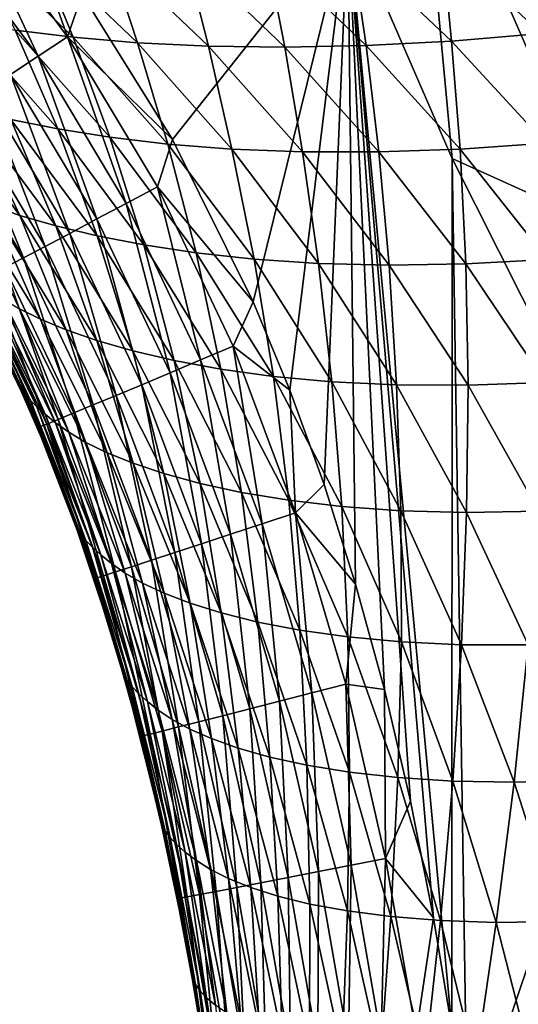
# Model space of a CAD drawing. Header units: metres. Extents: x -104 to 104, y -68 to 90.
# Tile 458 of 656: x -24.94 to -22.93, y 30.31 to 34.27. Entities that reach past the tile are written whole.
import ezdxf

# ---------------------------------------------------------------- set-up
doc = ezdxf.new("R2010")
doc.units = ezdxf.units.M
doc.layers.add('solid_FIT-BATH-153_SW0002', color=7, linetype='CONTINUOUS')

msp = doc.modelspace()

# ---------------------------------------------------------------- linework, layer by layer
at = {"layer": 'solid_FIT-BATH-153_SW0002'}
for points in [[(-23.33544, 35.154068, 16.198595), (-22.583254, 33.434746, 16.191004), (-22.917639, 35.315056, 16.275127)], [(-23.33544, 35.154068, 16.198595), (-23.620911, 34.681229, 16.172358), (-23.201376, 33.714073, 16.168056)], [(-23.33544, 35.154068, 16.198595), (-23.201376, 33.714073, 16.168056), (-22.583254, 33.434746, 16.191004)], [(-25.276707, 34.675076, 16.132423), (-24.867828, 34.125401, 16.129766), (-25.167597, 34.765762, 16.163937)], [(-25.167597, 34.765762, 16.163937), (-24.749781, 34.204063, 16.161264), (-24.923672, 34.693283, 16.173775)], [(-24.867828, 34.125401, 16.129766), (-24.749781, 34.204063, 16.161264), (-25.167597, 34.765762, 16.163937)], [(-24.978951, 34.051453, 16.078934), (-24.867828, 34.125401, 16.129766), (-25.276707, 34.675076, 16.132423)], [(-24.749781, 34.204063, 16.161264), (-24.691088, 34.375561, 16.172279), (-24.923672, 34.693283, 16.173775)], [(-24.691088, 34.375561, 16.172279), (-24.327225, 33.789734, 16.169527), (-23.620911, 34.681229, 16.172358)], [(-24.327225, 33.789734, 16.169527), (-24.002201, 33.136173, 16.16643), (-23.620911, 34.681229, 16.172358)], [(-24.002201, 33.136173, 16.16643), (-23.855017, 32.780628, 16.164724), (-23.620911, 34.681229, 16.172358)], [(-23.855017, 32.780628, 16.164724), (-23.716827, 32.400291, 16.162878), (-23.620911, 34.681229, 16.172358)], [(-23.716827, 32.400291, 16.162878), (-23.589706, 31.998703, 16.160904), (-23.620911, 34.681229, 16.172358)], [(-23.276211, 30.6551, 16.15406), (-23.202858, 30.210238, 16.151699), (-23.620911, 34.681229, 16.172358)], [(-23.201376, 33.714073, 16.168056), (-23.620911, 34.681229, 16.172358), (-23.202858, 30.210238, 16.151699)], [(-23.368729, 31.12496, 16.1565), (-23.276211, 30.6551, 16.15406), (-23.620911, 34.681229, 16.172358)], [(-23.473629, 31.574137, 16.158783), (-23.368729, 31.12496, 16.1565), (-23.620911, 34.681229, 16.172358)], [(-23.589706, 31.998703, 16.160904), (-23.473629, 31.574137, 16.158783), (-23.620911, 34.681229, 16.172358)], [(-22.843107, 34.216328, -11.55469), (-23.243288, 34.591339, -11.714202), (-22.856848, 34.630234, -12.44274)], [(-24.726868, 34.20179, -6.051721), (-25.139776, 34.595463, -6.227376), (-24.878496, 34.572517, -7.267814)], [(-24.726868, 34.20179, -6.051721), (-24.960911, 34.230843, -4.964653), (-25.139776, 34.595463, -6.227376)], [(-23.203987, 34.18597, -10.77484), (-23.605982, 34.566753, -10.939292), (-23.243288, 34.591339, -11.714202)], [(-22.843107, 34.216328, -11.55469), (-23.203987, 34.18597, -10.77484), (-23.243288, 34.591339, -11.714202)], [(-24.467846, 34.179729, -7.092953), (-24.878496, 34.572517, -7.267814), (-24.591179, 34.557316, -8.264251)], [(-24.467846, 34.179729, -7.092953), (-24.726868, 34.20179, -6.051721), (-24.878496, 34.572517, -7.267814)], [(-24.182846, 34.166138, -8.090749), (-24.591179, 34.557316, -8.264251), (-24.280754, 34.550804, -9.212601)], [(-24.182846, 34.166138, -8.090749), (-24.467846, 34.179729, -7.092953), (-24.591179, 34.557316, -8.264251)], [(-23.874716, 34.162075, -9.041143), (-24.280754, 34.550804, -9.212601), (-23.951216, 34.553741, -10.1064)], [(-23.874716, 34.162075, -9.041143), (-24.182846, 34.166138, -8.090749), (-24.280754, 34.550804, -9.212601)], [(-23.547321, 34.168438, -9.937919), (-23.951216, 34.553741, -10.1064), (-23.605982, 34.566753, -10.939292)], [(-23.547321, 34.168438, -9.937919), (-23.874716, 34.162075, -9.041143), (-23.951216, 34.553741, -10.1064)], [(-23.203987, 34.18597, -10.77484), (-23.547321, 34.168438, -9.937919), (-23.605982, 34.566753, -10.939292)], [(-24.749781, 34.204063, 16.161264), (-24.327225, 33.789734, 16.169527), (-24.691088, 34.375561, 16.172279)], [(-24.789194, 33.832958, -3.658888), (-25.1719, 34.265278, -3.828165), (-24.960911, 34.230843, -4.964653)], [(-24.789194, 33.832958, -3.658888), (-24.977497, 33.870899, -2.473051), (-25.1719, 34.265278, -3.828165)], [(-24.579332, 33.799206, -4.794281), (-24.960911, 34.230843, -4.964653), (-24.726868, 34.20179, -6.051721)], [(-24.579332, 33.799206, -4.794281), (-24.789194, 33.832958, -3.658888), (-24.960911, 34.230843, -4.964653)], [(-24.867828, 34.125401, 16.129766), (-24.513399, 33.532364, 16.126915), (-24.749781, 34.204063, 16.161264)], [(-24.749781, 34.204063, 16.161264), (-24.388031, 33.598946, 16.158394), (-24.327225, 33.789734, 16.169527)], [(-24.513399, 33.532364, 16.126915), (-24.388031, 33.598946, 16.158394), (-24.749781, 34.204063, 16.161264)], [(-24.346186, 33.771465, -5.88176), (-24.726868, 34.20179, -6.051721), (-24.467846, 34.179729, -7.092953)], [(-24.346186, 33.771465, -5.88176), (-24.579332, 33.799206, -4.794281), (-24.726868, 34.20179, -6.051721)], [(-22.825525, 33.775158, -10.618992), (-23.203987, 34.18597, -10.77484), (-22.843107, 34.216328, -11.55469)], [(-24.087931, 33.751434, -6.924378), (-24.467846, 34.179729, -7.092953), (-24.182846, 34.166138, -8.090749)], [(-24.087931, 33.751434, -6.924378), (-24.346186, 33.771465, -5.88176), (-24.467846, 34.179729, -7.092953)], [(-23.803631, 33.740681, -7.924129), (-24.182846, 34.166138, -8.090749), (-23.874716, 34.162075, -9.041143)], [(-23.803631, 33.740681, -7.924129), (-24.087931, 33.751434, -6.924378), (-24.182846, 34.166138, -8.090749)], [(-23.496059, 33.740391, -8.877158), (-23.874716, 34.162075, -9.041143), (-23.547321, 34.168438, -9.937919)], [(-23.496059, 33.740391, -8.877158), (-23.803631, 33.740681, -7.924129), (-23.874716, 34.162075, -9.041143)], [(-23.168945, 33.751598, -9.777484), (-23.547321, 34.168438, -9.937919), (-23.203987, 34.18597, -10.77484)], [(-23.168945, 33.751598, -9.777484), (-23.496059, 33.740391, -8.877158), (-23.547321, 34.168438, -9.937919)], [(-22.825525, 33.775158, -10.618992), (-23.168945, 33.751598, -9.777484), (-23.203987, 34.18597, -10.77484)], [(-24.978951, 34.051453, 16.078934), (-24.631407, 33.469788, 16.076086), (-24.867828, 34.125401, 16.129766)], [(-24.631407, 33.469788, 16.076086), (-24.513399, 33.532364, 16.126915), (-24.867828, 34.125401, 16.129766)], [(-25.081841, 33.983086, 16.010342), (-24.740665, 33.411957, 16.007484), (-24.978951, 34.051453, 16.078934)], [(-24.740665, 33.411957, 16.007484), (-24.631407, 33.469788, 16.076086), (-24.978951, 34.051453, 16.078934)], [(-24.941462, 33.484318, 0.197851), (-25.290075, 33.953991, 0.048357), (-25.144506, 33.911602, -1.23681)], [(-24.941462, 33.484318, 0.197851), (-25.064907, 33.527657, 1.52093), (-25.290075, 33.953991, 0.048357)], [(-25.175192, 33.921162, 15.925568), (-24.839785, 33.359596, 15.922691), (-25.081841, 33.983086, 16.010342)], [(-24.839785, 33.359596, 15.922691), (-24.740665, 33.411957, 16.007484), (-25.081841, 33.983086, 16.010342)], [(-25.257696, 33.86655, 15.826189), (-24.927376, 33.313442, 15.823283), (-25.175192, 33.921162, 15.925568)], [(-24.927376, 33.313442, 15.823283), (-24.839785, 33.359596, 15.922691), (-25.175192, 33.921162, 15.925568)], [(-24.796642, 33.442032, -1.080324), (-25.144506, 33.911602, -1.23681), (-24.977497, 33.870899, -2.473051)], [(-24.796642, 33.442032, -1.080324), (-24.941462, 33.484318, 0.197851), (-25.144506, 33.911602, -1.23681)], [(-24.630301, 33.401905, -2.311799), (-24.977497, 33.870899, -2.473051), (-24.789194, 33.832958, -3.658888)], [(-24.630301, 33.401905, -2.311799), (-24.796642, 33.442032, -1.080324), (-24.977497, 33.870899, -2.473051)], [(-25.002048, 33.274227, 15.71084), (-24.927376, 33.313442, 15.823283), (-25.257696, 33.86655, 15.826189)], [(-24.442358, 33.365059, -3.495086), (-24.789194, 33.832958, -3.658888), (-24.579332, 33.799206, -4.794281)], [(-24.442358, 33.365059, -3.495086), (-24.630301, 33.401905, -2.311799), (-24.789194, 33.832958, -3.658888)], [(-24.23243, 33.333015, -4.629961), (-24.579332, 33.799206, -4.794281), (-24.346186, 33.771465, -5.88176)], [(-24.23243, 33.333015, -4.629961), (-24.442358, 33.365059, -3.495086), (-24.579332, 33.799206, -4.794281)], [(-24.388031, 33.598946, 16.158394), (-24.002201, 33.136173, 16.16643), (-24.327225, 33.789734, 16.169527)], [(-23.998867, 33.30769, -5.71844), (-24.346186, 33.771465, -5.88176), (-24.087931, 33.751434, -6.924378)], [(-23.998867, 33.30769, -5.71844), (-24.23243, 33.333015, -4.629961), (-24.346186, 33.771465, -5.88176)], [(-23.739944, 33.290867, -6.763041), (-24.087931, 33.751434, -6.924378), (-23.803631, 33.740681, -7.924129)], [(-23.739944, 33.290867, -6.763041), (-23.998867, 33.30769, -5.71844), (-24.087931, 33.751434, -6.924378)], [(-23.146088, 33.289028, -8.721594), (-23.496059, 33.740391, -8.877158), (-23.168945, 33.751598, -9.777484)], [(-22.817446, 33.306492, -9.626032), (-23.168945, 33.751598, -9.777484), (-22.825525, 33.775158, -10.618992)], [(-22.817446, 33.306492, -9.626032), (-23.146088, 33.289028, -8.721594), (-23.168945, 33.751598, -9.777484)], [(-23.454788, 33.284206, -7.765344), (-23.803631, 33.740681, -7.924129), (-23.496059, 33.740391, -8.877158)], [(-23.454788, 33.284206, -7.765344), (-23.739944, 33.290867, -6.763041), (-23.803631, 33.740681, -7.924129)], [(-23.146088, 33.289028, -8.721594), (-23.454788, 33.284206, -7.765344), (-23.496059, 33.740391, -8.877158)], [(-23.201376, 33.714073, 16.168056), (-23.202858, 30.210238, 16.151699), (-23.139238, 29.745956, 16.149181)], [(-22.359919, 32.041527, 16.159895), (-23.201376, 33.714073, 16.168056), (-23.139238, 29.745956, 16.149181)], [(-22.583254, 33.434746, 16.191004), (-23.201376, 33.714073, 16.168056), (-22.359919, 32.041527, 16.159895)], [(-24.513399, 33.532364, 16.126915), (-24.213758, 32.902046, 16.123865), (-24.388031, 33.598946, 16.158394)], [(-24.388031, 33.598946, 16.158394), (-24.082802, 32.957184, 16.155323), (-24.002201, 33.136173, 16.16643)], [(-24.213758, 32.902046, 16.123865), (-24.082802, 32.957184, 16.155323), (-24.388031, 33.598946, 16.158394)], [(-24.858732, 33.065964, 3.009688), (-25.167944, 33.570839, 2.883854), (-25.064907, 33.527657, 1.52093)], [(-24.858732, 33.065964, 3.009688), (-24.943331, 33.108246, 4.395837), (-25.167944, 33.570839, 2.883854)], [(-24.755484, 33.022804, 1.657186), (-25.064907, 33.527657, 1.52093), (-24.941462, 33.484318, 0.197851)], [(-24.755484, 33.022804, 1.657186), (-24.858732, 33.065964, 3.009688), (-25.064907, 33.527657, 1.52093)], [(-24.631407, 33.469788, 16.076086), (-24.337021, 32.850254, 16.073044), (-24.513399, 33.532364, 16.126915)], [(-24.337021, 32.850254, 16.073044), (-24.213758, 32.902046, 16.123865), (-24.513399, 33.532364, 16.126915)], [(-24.631983, 32.979935, 0.342715), (-24.941462, 33.484318, 0.197851), (-24.796642, 33.442032, -1.080324)], [(-24.631983, 32.979935, 0.342715), (-24.755484, 33.022804, 1.657186), (-24.941462, 33.484318, 0.197851)], [(-24.487129, 32.93861, -0.929057), (-24.796642, 33.442032, -1.080324), (-24.630301, 33.401905, -2.311799)], [(-24.487129, 32.93861, -0.929057), (-24.631983, 32.979935, 0.342715), (-24.796642, 33.442032, -1.080324)], [(-24.740665, 33.411957, 16.007484), (-24.451136, 32.802406, 16.00444), (-24.631407, 33.469788, 16.076086)], [(-24.451136, 32.802406, 16.00444), (-24.337021, 32.850254, 16.073044), (-24.631407, 33.469788, 16.076086)], [(-24.839785, 33.359596, 15.922691), (-24.554653, 32.759109, 15.919635), (-24.740665, 33.411957, 16.007484)], [(-24.554653, 32.759109, 15.919635), (-24.451136, 32.802406, 16.00444), (-24.740665, 33.411957, 16.007484)], [(-24.320553, 32.899982, -2.156358), (-24.630301, 33.401905, -2.311799), (-24.442358, 33.365059, -3.495086)], [(-24.320553, 32.899982, -2.156358), (-24.487129, 32.93861, -0.929057), (-24.630301, 33.401905, -2.311799)], [(-24.927376, 33.313442, 15.823283), (-24.646122, 32.72097, 15.820206), (-24.839785, 33.359596, 15.922691)], [(-24.646122, 32.72097, 15.820206), (-24.554653, 32.759109, 15.919635), (-24.839785, 33.359596, 15.922691)], [(-24.131958, 32.865231, -3.337692), (-24.442358, 33.365059, -3.495086), (-24.23243, 33.333015, -4.629961)], [(-24.131958, 32.865231, -3.337692), (-24.320553, 32.899982, -2.156358), (-24.442358, 33.365059, -3.495086)], [(-23.920841, 32.835964, -4.472644), (-24.23243, 33.333015, -4.629961), (-23.998867, 33.30769, -5.71844)], [(-23.920841, 32.835964, -4.472644), (-24.131958, 32.865231, -3.337692), (-24.23243, 33.333015, -4.629961)], [(-25.183603, 33.289837, 13.517454), (-24.935926, 32.776203, 15.162377), (-24.997208, 32.909512, 15.163136)], [(-24.920027, 32.759754, 13.538195), (-24.935926, 32.776203, 15.162377), (-25.183603, 33.289837, 13.517454)], [(-24.920027, 32.759754, 13.538195), (-25.183603, 33.289837, 13.517454), (-25.16349, 33.271763, 11.894593)], [(-25.002048, 33.274227, 15.71084), (-24.724089, 32.688595, 15.707733), (-24.927376, 33.313442, 15.823283)], [(-24.724089, 32.688595, 15.707733), (-24.646122, 32.72097, 15.820206), (-24.927376, 33.313442, 15.823283)], [(-23.685625, 32.814186, -5.562719), (-23.998867, 33.30769, -5.71844), (-23.739944, 33.290867, -6.763041)], [(-23.685625, 32.814186, -5.562719), (-23.920841, 32.835964, -4.472644), (-23.998867, 33.30769, -5.71844)], [(-23.424675, 32.801769, -6.609904), (-23.739944, 33.290867, -6.763041), (-23.454788, 33.284206, -7.765344)], [(-23.424675, 32.801769, -6.609904), (-23.685625, 32.814186, -5.562719), (-23.739944, 33.290867, -6.763041)], [(-23.137173, 32.800465, -7.615361), (-23.454788, 33.284206, -7.765344), (-23.146088, 33.289028, -8.721594)], [(-23.137173, 32.800465, -7.615361), (-23.424675, 32.801769, -6.609904), (-23.454788, 33.284206, -7.765344)], [(-22.825724, 32.811722, -8.575414), (-23.146088, 33.289028, -8.721594), (-22.817446, 33.306492, -9.626032)], [(-22.825724, 32.811722, -8.575414), (-23.137173, 32.800465, -7.615361), (-23.146088, 33.289028, -8.721594)], [(-24.89962, 32.739155, 11.936065), (-25.16349, 33.271763, 11.894593), (-25.137625, 33.248241, 10.306612)], [(-24.89962, 32.739155, 11.936065), (-24.920027, 32.759754, 13.538195), (-25.16349, 33.271763, 11.894593)], [(-24.873323, 32.713608, 10.365889), (-25.137625, 33.248241, 10.306612), (-25.105095, 33.219547, 8.762674)], [(-24.873323, 32.713608, 10.365889), (-24.89962, 32.739155, 11.936065), (-25.137625, 33.248241, 10.306612)], [(-25.10709, 33.219532, 15.453161), (-24.833715, 32.643547, 15.44998), (-25.062416, 33.24268, 15.58694)], [(-25.062416, 33.24268, 15.58694), (-24.787104, 32.662586, 15.583798), (-25.002048, 33.274227, 15.71084)], [(-24.833715, 32.643547, 15.44998), (-24.787104, 32.662586, 15.583798), (-25.062416, 33.24268, 15.58694)], [(-24.787104, 32.662586, 15.583798), (-24.724089, 32.688595, 15.707733), (-25.002048, 33.274227, 15.71084)], [(-25.134678, 33.205521, 15.311083), (-24.862473, 32.632088, 15.307858), (-25.10709, 33.219532, 15.453161)], [(-24.935926, 32.776203, 15.162377), (-24.862473, 32.632088, 15.307858), (-25.134678, 33.205521, 15.311083)], [(-24.997208, 32.909512, 15.163136), (-24.935926, 32.776203, 15.162377), (-25.134678, 33.205521, 15.311083)], [(-24.862473, 32.632088, 15.307858), (-24.833715, 32.643547, 15.44998), (-25.10709, 33.219532, 15.453161)], [(-24.840101, 32.683365, 8.83702), (-25.105095, 33.219547, 8.762674), (-25.063831, 33.186073, 7.266602)], [(-24.840101, 32.683365, 8.83702), (-24.873323, 32.713608, 10.365889), (-25.105095, 33.219547, 8.762674)], [(-24.797926, 32.648808, 7.354016), (-25.063831, 33.186073, 7.266602), (-25.010933, 33.148624, 5.813821)], [(-24.797926, 32.648808, 7.354016), (-24.840101, 32.683365, 8.83702), (-25.063831, 33.186073, 7.266602)], [(-24.744036, 32.610725, 5.913148), (-25.010933, 33.148624, 5.813821), (-24.943331, 33.108246, 4.395837)], [(-24.744036, 32.610725, 5.913148), (-24.797926, 32.648808, 7.354016), (-25.010933, 33.148624, 5.813821)], [(-24.082802, 32.957184, 16.155323), (-23.855017, 32.780628, 16.164724), (-24.002201, 33.136173, 16.16643)], [(-24.675514, 32.570179, 4.506614), (-24.943331, 33.108246, 4.395837), (-24.858732, 33.065964, 3.009688)], [(-24.675514, 32.570179, 4.506614), (-24.744036, 32.610725, 5.913148), (-24.943331, 33.108246, 4.395837)], [(-24.590115, 32.528217, 3.131404), (-24.858732, 33.065964, 3.009688), (-24.755484, 33.022804, 1.657186)], [(-24.590115, 32.528217, 3.131404), (-24.675514, 32.570179, 4.506614), (-24.858732, 33.065964, 3.009688)], [(-24.486164, 32.48587, 1.788672), (-24.755484, 33.022804, 1.657186), (-24.631983, 32.979935, 0.342715)], [(-24.486164, 32.48587, 1.788672), (-24.590115, 32.528217, 3.131404), (-24.755484, 33.022804, 1.657186)], [(-24.361998, 32.444336, 0.482154), (-24.631983, 32.979935, 0.342715), (-24.487129, 32.93861, -0.929057)], [(-24.361998, 32.444336, 0.482154), (-24.486164, 32.48587, 1.788672), (-24.631983, 32.979935, 0.342715)], [(-24.216385, 32.4049, -0.783862), (-24.487129, 32.93861, -0.929057), (-24.320553, 32.899982, -2.156358)], [(-24.216385, 32.4049, -0.783862), (-24.361998, 32.444336, 0.482154), (-24.487129, 32.93861, -0.929057)], [(-24.213758, 32.902046, 16.123865), (-23.966492, 32.241875, 16.120623), (-24.082802, 32.957184, 16.155323)], [(-24.082802, 32.957184, 16.155323), (-23.831566, 32.286598, 16.152058), (-23.855017, 32.780628, 16.164724)], [(-23.966492, 32.241875, 16.120623), (-23.831566, 32.286598, 16.152058), (-24.082802, 32.957184, 16.155323)], [(-24.337021, 32.850254, 16.073044), (-24.093485, 32.199883, 16.069815), (-24.213758, 32.902046, 16.123865)], [(-24.048742, 32.368774, -2.007629), (-24.320553, 32.899982, -2.156358), (-24.131958, 32.865231, -3.337692)], [(-24.048742, 32.368774, -2.007629), (-24.216385, 32.4049, -0.783862), (-24.320553, 32.899982, -2.156358)], [(-24.093485, 32.199883, 16.069815), (-23.966492, 32.241875, 16.120623), (-24.213758, 32.902046, 16.123865)], [(-24.451136, 32.802406, 16.00444), (-24.21105, 32.161118, 16.001215), (-24.337021, 32.850254, 16.073044)], [(-24.21105, 32.161118, 16.001215), (-24.093485, 32.199883, 16.069815), (-24.337021, 32.850254, 16.073044)], [(-23.858557, 32.337177, -3.187634), (-24.131958, 32.865231, -3.337692), (-23.920841, 32.835964, -4.472644)], [(-23.858557, 32.337177, -3.187634), (-24.048742, 32.368774, -2.007629), (-24.131958, 32.865231, -3.337692)], [(-24.554653, 32.759109, 15.919635), (-24.317688, 32.126064, 15.916403), (-24.451136, 32.802406, 16.00444)], [(-24.317688, 32.126064, 15.916403), (-24.21105, 32.161118, 16.001215), (-24.451136, 32.802406, 16.00444)], [(-23.645201, 32.311798, -4.323277), (-23.920841, 32.835964, -4.472644), (-23.685625, 32.814186, -5.562719)], [(-23.645201, 32.311798, -4.323277), (-23.858557, 32.337177, -3.187634), (-23.920841, 32.835964, -4.472644)], [(-23.407166, 32.294731, -5.415555), (-23.685625, 32.814186, -5.562719), (-23.424675, 32.801769, -6.609904)], [(-23.407166, 32.294731, -5.415555), (-23.645201, 32.311798, -4.323277), (-23.685625, 32.814186, -5.562719)], [(-23.142899, 32.287937, -6.465928), (-23.424675, 32.801769, -6.609904), (-23.137173, 32.800465, -7.615361)], [(-23.142899, 32.287937, -6.465928), (-23.407166, 32.294731, -5.415555), (-23.424675, 32.801769, -6.609904)], [(-22.851631, 32.293255, -7.47514), (-23.142899, 32.287937, -6.465928), (-23.137173, 32.800465, -7.615361)], [(-22.851631, 32.293255, -7.47514), (-23.137173, 32.800465, -7.615361), (-22.825724, 32.811722, -8.575414)], [(-24.935926, 32.776203, 15.162377), (-24.856009, 32.590714, 15.16133), (-24.862473, 32.632088, 15.307858)], [(-24.920027, 32.759754, 13.538195), (-24.856009, 32.590714, 15.16133), (-24.935926, 32.776203, 15.162377)], [(-24.920027, 32.759754, 13.538195), (-24.711655, 32.216404, 15.159238), (-24.724277, 32.251427, 15.159433)], [(-24.696171, 32.197689, 13.558199), (-24.711655, 32.216404, 15.159238), (-24.920027, 32.759754, 13.538195)], [(-24.920027, 32.759754, 13.538195), (-24.724277, 32.251427, 15.159433), (-24.856009, 32.590714, 15.16133)], [(-24.696171, 32.197689, 13.558199), (-24.920027, 32.759754, 13.538195), (-24.89962, 32.739155, 11.936065)], [(-23.831566, 32.286598, 16.152058), (-23.716827, 32.400291, 16.162878), (-23.855017, 32.780628, 16.164724)], [(-24.675791, 32.174911, 11.976234), (-24.89962, 32.739155, 11.936065), (-24.873323, 32.713608, 10.365889)], [(-24.675791, 32.174911, 11.976234), (-24.696171, 32.197689, 13.558199), (-24.89962, 32.739155, 11.936065)], [(-24.724089, 32.688595, 15.707733), (-24.492207, 32.069054, 15.70447), (-24.646122, 32.72097, 15.820206)], [(-24.646122, 32.72097, 15.820206), (-24.411905, 32.095215, 15.816961), (-24.554653, 32.759109, 15.919635)], [(-24.492207, 32.069054, 15.70447), (-24.411905, 32.095215, 15.816961), (-24.646122, 32.72097, 15.820206)], [(-24.411905, 32.095215, 15.816961), (-24.317688, 32.126064, 15.916403), (-24.554653, 32.759109, 15.919635)], [(-24.649279, 32.147781, 10.423345), (-24.873323, 32.713608, 10.365889), (-24.840101, 32.683365, 8.83702)], [(-24.649279, 32.147781, 10.423345), (-24.675791, 32.174911, 11.976234), (-24.873323, 32.713608, 10.365889)], [(-24.61548, 32.116528, 8.909042), (-24.840101, 32.683365, 8.83702), (-24.797926, 32.648808, 7.354016)], [(-24.61548, 32.116528, 8.909042), (-24.649279, 32.147781, 10.423345), (-24.840101, 32.683365, 8.83702)], [(-24.787104, 32.662586, 15.583798), (-24.557095, 32.04808, 15.58051), (-24.724089, 32.688595, 15.707733)], [(-24.557095, 32.04808, 15.58051), (-24.492207, 32.069054, 15.70447), (-24.724089, 32.688595, 15.707733)], [(-24.862473, 32.632088, 15.307858), (-24.634649, 32.023632, 15.304506), (-24.833715, 32.643547, 15.44998)], [(-24.833715, 32.643547, 15.44998), (-24.605074, 32.032776, 15.446662), (-24.787104, 32.662586, 15.583798)], [(-24.634649, 32.023632, 15.304506), (-24.605074, 32.032776, 15.446662), (-24.833715, 32.643547, 15.44998)], [(-24.572407, 32.081493, 7.438586), (-24.797926, 32.648808, 7.354016), (-24.744036, 32.610725, 5.913148)], [(-24.572407, 32.081493, 7.438586), (-24.61548, 32.116528, 8.909042), (-24.797926, 32.648808, 7.354016)], [(-24.605074, 32.032776, 15.446662), (-24.557095, 32.04808, 15.58051), (-24.787104, 32.662586, 15.583798)], [(-24.711655, 32.216404, 15.159238), (-24.634649, 32.023632, 15.304506), (-24.862473, 32.632088, 15.307858)], [(-24.724277, 32.251427, 15.159433), (-24.711655, 32.216404, 15.159238), (-24.862473, 32.632088, 15.307858)], [(-24.856009, 32.590714, 15.16133), (-24.724277, 32.251427, 15.159433), (-24.862473, 32.632088, 15.307858)], [(-24.517431, 32.043465, 6.009056), (-24.744036, 32.610725, 5.913148), (-24.675514, 32.570179, 4.506614)], [(-24.517431, 32.043465, 6.009056), (-24.572407, 32.081493, 7.438586), (-24.744036, 32.610725, 5.913148)], [(-24.447781, 32.003521, 4.613324), (-24.675514, 32.570179, 4.506614), (-24.590115, 32.528217, 3.131404)], [(-24.447781, 32.003521, 4.613324), (-24.517431, 32.043465, 6.009056), (-24.675514, 32.570179, 4.506614)], [(-24.361265, 31.962706, 3.248344), (-24.590115, 32.528217, 3.131404), (-24.486164, 32.48587, 1.788672)], [(-24.361265, 31.962706, 3.248344), (-24.447781, 32.003521, 4.613324), (-24.590115, 32.528217, 3.131404)], [(-24.256182, 31.922064, 1.91465), (-24.486164, 32.48587, 1.788672), (-24.361998, 32.444336, 0.482154)], [(-24.256182, 31.922064, 1.91465), (-24.361265, 31.962706, 3.248344), (-24.486164, 32.48587, 1.788672)], [(-24.13081, 31.882809, 0.615358), (-24.361998, 32.444336, 0.482154), (-24.216385, 32.4049, -0.783862)], [(-24.13081, 31.882809, 0.615358), (-24.256182, 31.922064, 1.91465), (-24.361998, 32.444336, 0.482154)], [(-23.983793, 31.846264, -0.645613), (-24.216385, 32.4049, -0.783862), (-24.048742, 32.368774, -2.007629)], [(-23.983793, 31.846264, -0.645613), (-24.13081, 31.882809, 0.615358), (-24.216385, 32.4049, -0.783862)], [(-23.814333, 31.813677, -1.866532), (-24.048742, 32.368774, -2.007629), (-23.858557, 32.337177, -3.187634)], [(-23.814333, 31.813677, -1.866532), (-23.983793, 31.846264, -0.645613), (-24.048742, 32.368774, -2.007629)], [(-23.831566, 32.286598, 16.152058), (-23.589706, 31.998703, 16.160904), (-23.716827, 32.400291, 16.162878)], [(-23.621702, 31.786316, -3.045872), (-23.858557, 32.337177, -3.187634), (-23.645201, 32.311798, -4.323277)], [(-23.621702, 31.786316, -3.045872), (-23.814333, 31.813677, -1.866532), (-23.858557, 32.337177, -3.187634)], [(-23.966492, 32.241875, 16.120623), (-23.766453, 31.560577, 16.117208), (-23.831566, 32.286598, 16.152058)], [(-23.831566, 32.286598, 16.152058), (-23.628832, 31.596056, 16.148621), (-23.589706, 31.998703, 16.160904)], [(-23.766453, 31.560577, 16.117208), (-23.628832, 31.596056, 16.148621), (-23.831566, 32.286598, 16.152058)], [(-23.405151, 31.765949, -4.182841), (-23.645201, 32.311798, -4.323277), (-23.407166, 32.294731, -5.415555)], [(-23.405151, 31.765949, -4.182841), (-23.621702, 31.786316, -3.045872), (-23.645201, 32.311798, -4.323277)], [(-23.163233, 31.754745, -5.277943), (-23.407166, 32.294731, -5.415555), (-23.142899, 32.287937, -6.465928)], [(-23.163233, 31.754745, -5.277943), (-23.405151, 31.765949, -4.182841), (-23.407166, 32.294731, -5.415555)], [(-22.894461, 31.754759, -6.332118), (-23.163233, 31.754745, -5.277943), (-23.142899, 32.287937, -6.465928)], [(-22.894461, 31.754759, -6.332118), (-23.142899, 32.287937, -6.465928), (-22.851631, 32.293255, -7.47514)], [(-24.711655, 32.216404, 15.159238), (-24.602133, 31.890709, 15.157434), (-24.634649, 32.023632, 15.304506)], [(-24.696171, 32.197689, 13.558199), (-24.602133, 31.890709, 15.157434), (-24.711655, 32.216404, 15.159238)], [(-24.093485, 32.199883, 16.069815), (-23.895979, 31.527292, 16.066416), (-23.966492, 32.241875, 16.120623)], [(-23.895979, 31.527292, 16.066416), (-23.766453, 31.560577, 16.117208), (-23.966492, 32.241875, 16.120623)], [(-24.696171, 32.197689, 13.558199), (-24.524471, 31.632015, 15.156009), (-24.602133, 31.890709, 15.157434)], [(-24.509306, 31.610226, 13.577363), (-24.524471, 31.632015, 15.156009), (-24.696171, 32.197689, 13.558199)], [(-24.509306, 31.610226, 13.577363), (-24.696171, 32.197689, 13.558199), (-24.675791, 32.174911, 11.976234)], [(-24.489216, 31.585787, 12.014902), (-24.675791, 32.174911, 11.976234), (-24.649279, 32.147781, 10.423345)], [(-24.489216, 31.585787, 12.014902), (-24.509306, 31.610226, 13.577363), (-24.675791, 32.174911, 11.976234)], [(-24.21105, 32.161118, 16.001215), (-24.015882, 31.496588, 15.997824), (-24.093485, 32.199883, 16.069815)], [(-24.015882, 31.496588, 15.997824), (-23.895979, 31.527292, 16.066416), (-24.093485, 32.199883, 16.069815)], [(-24.462667, 31.557648, 10.478688), (-24.649279, 32.147781, 10.423345), (-24.61548, 32.116528, 8.909042)], [(-24.462667, 31.557648, 10.478688), (-24.489216, 31.585787, 12.014902), (-24.649279, 32.147781, 10.423345)], [(-24.411905, 32.095215, 15.816961), (-24.22072, 31.444471, 15.813565), (-24.317688, 32.126064, 15.916403)], [(-24.317688, 32.126064, 15.916403), (-24.124638, 31.468853, 15.913013), (-24.21105, 32.161118, 16.001215)], [(-24.22072, 31.444471, 15.813565), (-24.124638, 31.468853, 15.913013), (-24.317688, 32.126064, 15.916403)], [(-24.124638, 31.468853, 15.913013), (-24.015882, 31.496588, 15.997824), (-24.21105, 32.161118, 16.001215)], [(-24.428391, 31.526018, 8.978376), (-24.61548, 32.116528, 8.909042), (-24.572407, 32.081493, 7.438586)], [(-24.428391, 31.526018, 8.978376), (-24.462667, 31.557648, 10.478688), (-24.61548, 32.116528, 8.909042)], [(-24.492207, 32.069054, 15.70447), (-24.302603, 31.423834, 15.701063), (-24.411905, 32.095215, 15.816961)], [(-24.302603, 31.423834, 15.701063), (-24.22072, 31.444471, 15.813565), (-24.411905, 32.095215, 15.816961)], [(-24.605074, 32.032776, 15.446662), (-24.417662, 31.395332, 15.443217), (-24.557095, 32.04808, 15.58051)], [(-24.384439, 31.491209, 7.519874), (-24.572407, 32.081493, 7.438586), (-24.517431, 32.043465, 6.009056)], [(-24.384439, 31.491209, 7.519874), (-24.428391, 31.526018, 8.978376), (-24.572407, 32.081493, 7.438586)], [(-24.557095, 32.04808, 15.58051), (-24.368757, 31.407326, 15.577086), (-24.492207, 32.069054, 15.70447)], [(-24.417662, 31.395332, 15.443217), (-24.368757, 31.407326, 15.577086), (-24.557095, 32.04808, 15.58051)], [(-24.368757, 31.407326, 15.577086), (-24.302603, 31.423834, 15.701063), (-24.492207, 32.069054, 15.70447)], [(-24.634649, 32.023632, 15.304506), (-24.447786, 31.388245, 15.301037), (-24.605074, 32.032776, 15.446662)], [(-24.490574, 31.510433, 15.15534), (-24.447786, 31.388245, 15.301037), (-24.634649, 32.023632, 15.304506)], [(-24.524471, 31.632015, 15.156009), (-24.490574, 31.510433, 15.15534), (-24.634649, 32.023632, 15.304506)], [(-24.602133, 31.890709, 15.157434), (-24.524471, 31.632015, 15.156009), (-24.634649, 32.023632, 15.304506)], [(-24.447786, 31.388245, 15.301037), (-24.417662, 31.395332, 15.443217), (-24.605074, 32.032776, 15.446662)], [(-24.328312, 31.453991, 6.101035), (-24.517431, 32.043465, 6.009056), (-24.447781, 32.003521, 4.613324)], [(-24.328312, 31.453991, 6.101035), (-24.384439, 31.491209, 7.519874), (-24.517431, 32.043465, 6.009056)], [(-22.359919, 32.041527, 16.159895), (-23.139238, 29.745956, 16.149181), (-21.4053, 30.445055, 16.151255)], [(-24.257374, 31.415443, 4.715381), (-24.447781, 32.003521, 4.613324), (-24.361265, 31.962706, 3.248344)], [(-24.257374, 31.415443, 4.715381), (-24.328312, 31.453991, 6.101035), (-24.447781, 32.003521, 4.613324)], [(-23.628832, 31.596056, 16.148621), (-23.473629, 31.574137, 16.158783), (-23.589706, 31.998703, 16.160904)], [(-24.169479, 31.376619, 3.359845), (-24.361265, 31.962706, 3.248344), (-24.256182, 31.922064, 1.91465)], [(-24.169479, 31.376619, 3.359845), (-24.257374, 31.415443, 4.715381), (-24.361265, 31.962706, 3.248344)], [(-24.062904, 31.338564, 2.03438), (-24.256182, 31.922064, 1.91465), (-24.13081, 31.882809, 0.615358)], [(-24.062904, 31.338564, 2.03438), (-24.169479, 31.376619, 3.359845), (-24.256182, 31.922064, 1.91465)], [(-23.935875, 31.302504, 0.741516), (-24.13081, 31.882809, 0.615358), (-23.983793, 31.846264, -0.645613)], [(-23.935875, 31.302504, 0.741516), (-24.062904, 31.338564, 2.03438), (-24.13081, 31.882809, 0.615358)], [(-23.786901, 31.269794, -0.515177), (-23.983793, 31.846264, -0.645613), (-23.814333, 31.813677, -1.866532)], [(-23.786901, 31.269794, -0.515177), (-23.935875, 31.302504, 0.741516), (-23.983793, 31.846264, -0.645613)], [(-23.614979, 31.241718, -1.73398), (-23.814333, 31.813677, -1.866532), (-23.621702, 31.786316, -3.045872)], [(-23.614979, 31.241718, -1.73398), (-23.786901, 31.269794, -0.515177), (-23.814333, 31.813677, -1.866532)], [(-23.419172, 31.219585, -2.913347), (-23.621702, 31.786316, -3.045872), (-23.405151, 31.765949, -4.182841)], [(-23.419172, 31.219585, -2.913347), (-23.614979, 31.241718, -1.73398), (-23.621702, 31.786316, -3.045872)], [(-23.198605, 31.205238, -4.052294), (-23.419172, 31.219585, -2.913347), (-23.405151, 31.765949, -4.182841)], [(-23.198605, 31.205238, -4.052294), (-23.405151, 31.765949, -4.182841), (-23.163233, 31.754745, -5.277943)], [(-22.951876, 31.200926, -5.150847), (-23.198605, 31.205238, -4.052294), (-23.163233, 31.754745, -5.277943)], [(-22.951876, 31.200926, -5.150847), (-23.163233, 31.754745, -5.277943), (-22.894461, 31.754759, -6.332118)], [(-22.677561, 31.208786, -6.209442), (-22.951876, 31.200926, -5.150847), (-22.894461, 31.754759, -6.332118)], [(-24.509306, 31.610226, 13.577363), (-24.490574, 31.510433, 15.15534), (-24.524471, 31.632015, 15.156009)], [(-24.509306, 31.610226, 13.577363), (-24.370832, 31.027639, 15.152686), (-24.389711, 31.110157, 15.15314)], [(-24.356522, 31.004211, 13.595592), (-24.370832, 31.027639, 15.152686), (-24.509306, 31.610226, 13.577363)], [(-24.509306, 31.610226, 13.577363), (-24.389711, 31.110157, 15.15314), (-24.490574, 31.510433, 15.15534)], [(-24.356522, 31.004211, 13.595592), (-24.509306, 31.610226, 13.577363), (-24.489216, 31.585787, 12.014902)], [(-24.336922, 30.978754, 12.051873), (-24.489216, 31.585787, 12.014902), (-24.462667, 31.557648, 10.478688)], [(-24.336922, 30.978754, 12.051873), (-24.356522, 31.004211, 13.595592), (-24.489216, 31.585787, 12.014902)], [(-23.766453, 31.560577, 16.117208), (-23.608374, 30.866951, 16.113642), (-23.628832, 31.596056, 16.148621)], [(-23.628832, 31.596056, 16.148621), (-23.468977, 30.894476, 16.145029), (-23.473629, 31.574137, 16.158783)], [(-23.608374, 30.866951, 16.113642), (-23.468977, 30.894476, 16.145029), (-23.628832, 31.596056, 16.148621)], [(-23.468977, 30.894476, 16.145029), (-23.368729, 31.12496, 16.1565), (-23.473629, 31.574137, 16.158783)], [(-24.310476, 30.950293, 10.531644), (-24.462667, 31.557648, 10.478688), (-24.428391, 31.526018, 8.978376)], [(-24.310476, 30.950293, 10.531644), (-24.336922, 30.978754, 12.051873), (-24.462667, 31.557648, 10.478688)], [(-23.895979, 31.527292, 16.066416), (-23.739567, 30.841158, 16.062866), (-23.766453, 31.560577, 16.117208)], [(-23.739567, 30.841158, 16.062866), (-23.608374, 30.866951, 16.113642), (-23.766453, 31.560577, 16.117208)], [(-24.490574, 31.510433, 15.15534), (-24.389711, 31.110157, 15.15314), (-24.447786, 31.388245, 15.301037)], [(-24.27581, 30.91901, 9.044668), (-24.428391, 31.526018, 8.978376), (-24.384439, 31.491209, 7.519874)], [(-24.27581, 30.91901, 9.044668), (-24.310476, 30.950293, 10.531644), (-24.428391, 31.526018, 8.978376)], [(-24.231009, 30.885176, 7.597458), (-24.384439, 31.491209, 7.519874), (-24.328312, 31.453991, 6.101035)], [(-24.231009, 30.885176, 7.597458), (-24.27581, 30.91901, 9.044668), (-24.384439, 31.491209, 7.519874)], [(-24.124638, 31.468853, 15.913013), (-23.971165, 30.795956, 15.909479), (-24.015882, 31.496588, 15.997824)], [(-24.015882, 31.496588, 15.997824), (-23.861013, 30.817394, 15.994285), (-23.895979, 31.527292, 16.066416)], [(-23.971165, 30.795956, 15.909479), (-23.861013, 30.817394, 15.994285), (-24.015882, 31.496588, 15.997824)], [(-23.861013, 30.817394, 15.994285), (-23.739567, 30.841158, 16.062866), (-23.895979, 31.527292, 16.066416)], [(-24.173689, 30.84955, 6.188597), (-24.328312, 31.453991, 6.101035), (-24.257374, 31.415443, 4.715381)], [(-24.173689, 30.84955, 6.188597), (-24.231009, 30.885176, 7.597458), (-24.328312, 31.453991, 6.101035)], [(-24.22072, 31.444471, 15.813565), (-24.068474, 30.777143, 15.810032), (-24.124638, 31.468853, 15.913013)], [(-24.068474, 30.777143, 15.810032), (-23.971165, 30.795956, 15.909479), (-24.124638, 31.468853, 15.913013)], [(-24.368757, 31.407326, 15.577086), (-24.21839, 30.748594, 15.573539), (-24.302603, 31.423834, 15.701063)], [(-24.302603, 31.423834, 15.701063), (-24.151398, 30.761257, 15.697525), (-24.22072, 31.444471, 15.813565)], [(-24.21839, 30.748594, 15.573539), (-24.151398, 30.761257, 15.697525), (-24.302603, 31.423834, 15.701063)], [(-24.101341, 30.81321, 4.81223), (-24.257374, 31.415443, 4.715381), (-24.169479, 31.376619, 3.359845)], [(-24.101341, 30.81321, 4.81223), (-24.173689, 30.84955, 6.188597), (-24.257374, 31.415443, 4.715381)], [(-24.151398, 30.761257, 15.697525), (-24.068474, 30.777143, 15.810032), (-24.22072, 31.444471, 15.813565)], [(-24.447786, 31.388245, 15.301037), (-24.298389, 30.734131, 15.297461), (-24.417662, 31.395332, 15.443217)], [(-24.370832, 31.027639, 15.152686), (-24.298389, 30.734131, 15.297461), (-24.447786, 31.388245, 15.301037)], [(-24.389711, 31.110157, 15.15314), (-24.370832, 31.027639, 15.152686), (-24.447786, 31.388245, 15.301037)], [(-24.417662, 31.395332, 15.443217), (-24.267902, 30.739452, 15.439657), (-24.368757, 31.407326, 15.577086)], [(-24.298389, 30.734131, 15.297461), (-24.267902, 30.739452, 15.439657), (-24.417662, 31.395332, 15.443217)], [(-24.267902, 30.739452, 15.439657), (-24.21839, 30.748594, 15.573539), (-24.368757, 31.407326, 15.577086)], [(-24.011869, 30.777206, 3.465278), (-24.169479, 31.376619, 3.359845), (-24.062904, 31.338564, 2.03438)], [(-24.011869, 30.777206, 3.465278), (-24.101341, 30.81321, 4.81223), (-24.169479, 31.376619, 3.359845)], [(-23.903519, 30.742584, 2.14716), (-24.062904, 31.338564, 2.03438), (-23.935875, 31.302504, 0.741516)], [(-23.903519, 30.742584, 2.14716), (-24.011869, 30.777206, 3.465278), (-24.062904, 31.338564, 2.03438)], [(-23.774464, 30.710581, 0.859861), (-23.935875, 31.302504, 0.741516), (-23.786901, 31.269794, -0.515177)], [(-23.774464, 30.710581, 0.859861), (-23.903519, 30.742584, 2.14716), (-23.935875, 31.302504, 0.741516)], [(-23.623083, 30.682577, -0.393376), (-23.786901, 31.269794, -0.515177), (-23.614979, 31.241718, -1.73398)], [(-23.623083, 30.682577, -0.393376), (-23.774464, 30.710581, 0.859861), (-23.786901, 31.269794, -0.515177)], [(-23.44817, 30.659891, -1.610836), (-23.623083, 30.682577, -0.393376), (-23.614979, 31.241718, -1.73398)], [(-23.44817, 30.659891, -1.610836), (-23.614979, 31.241718, -1.73398), (-23.419172, 31.219585, -2.913347)], [(-23.248581, 30.643873, -2.790948), (-23.44817, 30.659891, -1.610836), (-23.419172, 31.219585, -2.913347)], [(-23.248581, 30.643873, -2.790948), (-23.419172, 31.219585, -2.913347), (-23.198605, 31.205238, -4.052294)], [(-23.023312, 30.636425, -3.932539), (-23.248581, 30.643873, -2.790948), (-23.198605, 31.205238, -4.052294)], [(-23.023312, 30.636425, -3.932539), (-23.198605, 31.205238, -4.052294), (-22.951876, 31.200926, -5.150847)], [(-22.770998, 30.639885, -5.035176), (-23.023312, 30.636425, -3.932539), (-22.951876, 31.200926, -5.150847)], [(-22.770998, 30.639885, -5.035176), (-22.951876, 31.200926, -5.150847), (-22.677561, 31.208786, -6.209442)], [(-23.468977, 30.894476, 16.145029), (-23.276211, 30.6551, 16.15406), (-23.368729, 31.12496, 16.1565)], [(-24.370832, 31.027639, 15.152686), (-24.299772, 30.689701, 15.15083), (-24.298389, 30.734131, 15.297461)], [(-24.356522, 31.004211, 13.595592), (-24.299772, 30.689701, 15.15083), (-24.370832, 31.027639, 15.152686)], [(-24.356522, 31.004211, 13.595592), (-24.24826, 30.411251, 15.149306), (-24.299772, 30.689701, 15.15083)], [(-24.234861, 30.386396, 13.6128), (-24.24826, 30.411251, 15.149306), (-24.356522, 31.004211, 13.595592)], [(-24.234861, 30.386396, 13.6128), (-24.356522, 31.004211, 13.595592), (-24.336922, 30.978754, 12.051873)], [(-24.215883, 30.360685, 12.086967), (-24.336922, 30.978754, 12.051873), (-24.310476, 30.950293, 10.531644)], [(-24.215883, 30.360685, 12.086967), (-24.234861, 30.386396, 13.6128), (-24.336922, 30.978754, 12.051873)], [(-24.189634, 30.332682, 10.581941), (-24.310476, 30.950293, 10.531644), (-24.27581, 30.91901, 9.044668)], [(-24.189634, 30.332682, 10.581941), (-24.215883, 30.360685, 12.086967), (-24.310476, 30.950293, 10.531644)], [(-24.154644, 30.302532, 9.107574), (-24.27581, 30.91901, 9.044668), (-24.231009, 30.885176, 7.597458)], [(-24.154644, 30.302532, 9.107574), (-24.189634, 30.332682, 10.581941), (-24.27581, 30.91901, 9.044668)], [(-24.109022, 30.270475, 7.670925), (-24.231009, 30.885176, 7.597458), (-24.173689, 30.84955, 6.188597)], [(-24.109022, 30.270475, 7.670925), (-24.154644, 30.302532, 9.107574), (-24.231009, 30.885176, 7.597458)], [(-23.739567, 30.841158, 16.062866), (-23.619129, 30.149242, 16.059181), (-23.608374, 30.866951, 16.113642)], [(-23.619129, 30.149242, 16.059181), (-23.486834, 30.168833, 16.109938), (-23.608374, 30.866951, 16.113642)], [(-23.608374, 30.866951, 16.113642), (-23.486834, 30.168833, 16.109938), (-23.468977, 30.894476, 16.145029)], [(-23.486834, 30.168833, 16.109938), (-23.346264, 30.18977, 16.141304), (-23.468977, 30.894476, 16.145029)], [(-23.468977, 30.894476, 16.145029), (-23.346264, 30.18977, 16.141304), (-23.276211, 30.6551, 16.15406)], [(-24.050493, 30.237249, 6.271262), (-24.173689, 30.84955, 6.188597), (-24.101341, 30.81321, 4.81223)], [(-24.050493, 30.237249, 6.271262), (-24.109022, 30.270475, 7.670925), (-24.173689, 30.84955, 6.188597)], [(-23.971165, 30.795956, 15.909479), (-23.852667, 30.115002, 15.905816), (-23.861013, 30.817394, 15.994285)], [(-23.861013, 30.817394, 15.994285), (-23.741594, 30.131224, 15.990612), (-23.739567, 30.841158, 16.062866)], [(-23.852667, 30.115002, 15.905816), (-23.741594, 30.131224, 15.990612), (-23.861013, 30.817394, 15.994285)], [(-23.741594, 30.131224, 15.990612), (-23.619129, 30.149242, 16.059181), (-23.739567, 30.841158, 16.062866)], [(-24.151398, 30.761257, 15.697525), (-24.034407, 30.088852, 15.693869), (-24.068474, 30.777143, 15.810032)], [(-23.976662, 30.203926, 4.903316), (-24.101341, 30.81321, 4.81223), (-24.011869, 30.777206, 3.465278)], [(-23.976662, 30.203926, 4.903316), (-24.050493, 30.237249, 6.271262), (-24.101341, 30.81321, 4.81223)], [(-24.068474, 30.777143, 15.810032), (-23.95079, 30.100801, 15.806375), (-23.971165, 30.795956, 15.909479)], [(-24.034407, 30.088852, 15.693869), (-23.95079, 30.100801, 15.806375), (-24.068474, 30.777143, 15.810032)], [(-23.885469, 30.171556, 3.56401), (-24.011869, 30.777206, 3.465278), (-23.903519, 30.742584, 2.14716)], [(-23.885469, 30.171556, 3.56401), (-23.976662, 30.203926, 4.903316), (-24.011869, 30.777206, 3.465278)], [(-23.95079, 30.100801, 15.806375), (-23.852667, 30.115002, 15.905816), (-23.971165, 30.795956, 15.909479)], [(-24.298389, 30.734131, 15.297461), (-24.182611, 30.068743, 15.293787), (-24.267902, 30.739452, 15.439657)], [(-24.267902, 30.739452, 15.439657), (-24.151876, 30.072598, 15.435993), (-24.21839, 30.748594, 15.573539)], [(-24.182611, 30.068743, 15.293787), (-24.151876, 30.072598, 15.435993), (-24.267902, 30.739452, 15.439657)], [(-24.21839, 30.748594, 15.573539), (-24.101954, 30.079374, 15.56988), (-24.151398, 30.761257, 15.697525)], [(-24.151876, 30.072598, 15.435993), (-24.101954, 30.079374, 15.56988), (-24.21839, 30.748594, 15.573539)], [(-24.101954, 30.079374, 15.56988), (-24.034407, 30.088852, 15.693869), (-24.151398, 30.761257, 15.697525)], [(-23.775133, 30.141176, 2.252283), (-23.903519, 30.742584, 2.14716), (-23.774464, 30.710581, 0.859861)], [(-23.775133, 30.141176, 2.252283), (-23.885469, 30.171556, 3.56401), (-23.903519, 30.742584, 2.14716)], [(-24.299772, 30.689701, 15.15083), (-24.24826, 30.411251, 15.149306), (-24.298389, 30.734131, 15.297461)], [(-24.221388, 30.251812, 15.148431), (-24.182611, 30.068743, 15.293787), (-24.298389, 30.734131, 15.297461)], [(-24.24826, 30.411251, 15.149306), (-24.221388, 30.251812, 15.148431), (-24.298389, 30.734131, 15.297461)], [(-23.643768, 30.114035, 0.969619), (-23.775133, 30.141176, 2.252283), (-23.774464, 30.710581, 0.859861)], [(-23.643768, 30.114035, 0.969619), (-23.774464, 30.710581, 0.859861), (-23.623083, 30.682577, -0.393376)], [(-23.48963, 30.091534, -0.281037), (-23.643768, 30.114035, 0.969619), (-23.623083, 30.682577, -0.393376)], [(-23.48963, 30.091534, -0.281037), (-23.623083, 30.682577, -0.393376), (-23.44817, 30.659891, -1.610836)], [(-23.311308, 30.075024, -1.497968), (-23.48963, 30.091534, -0.281037), (-23.44817, 30.659891, -1.610836)], [(-23.311308, 30.075024, -1.497968), (-23.44817, 30.659891, -1.610836), (-23.248581, 30.643873, -2.790948)], [(-23.346264, 30.18977, 16.141304), (-23.202858, 30.210238, 16.151699), (-23.276211, 30.6551, 16.15406)], [(-23.107456, 30.065886, -2.67957), (-23.311308, 30.075024, -1.497968), (-23.248581, 30.643873, -2.790948)], [(-23.107456, 30.065886, -2.67957), (-23.248581, 30.643873, -2.790948), (-23.023312, 30.636425, -3.932539)], [(-22.876942, 30.066093, -3.824484), (-23.107456, 30.065886, -2.67957), (-23.023312, 30.636425, -3.932539)], [(-22.876942, 30.066093, -3.824484), (-23.023312, 30.636425, -3.932539), (-22.770998, 30.639885, -5.035176)], [(-21.4053, 30.445055, 16.151255), (-23.139238, 29.745956, 16.149181), (-20.927576, 29.734585, 16.147142)], [(-24.234861, 30.386396, 13.6128), (-24.221388, 30.251812, 15.148431), (-24.24826, 30.411251, 15.149306)], [(-24.140476, 29.761612, 13.628867), (-24.15263, 29.785271, 15.14584), (-24.234861, 30.386396, 13.6128)], [(-24.234861, 30.386396, 13.6128), (-24.15263, 29.785271, 15.14584), (-24.221388, 30.251812, 15.148431)], [(-24.140476, 29.761612, 13.628867), (-24.234861, 30.386396, 13.6128), (-24.215883, 30.360685, 12.086967)], [(-24.122168, 29.736444, 12.11997), (-24.215883, 30.360685, 12.086967), (-24.189634, 30.332682, 10.581941)], [(-24.122168, 29.736444, 12.11997), (-24.140476, 29.761612, 13.628867), (-24.215883, 30.360685, 12.086967)], [(-24.096157, 29.709688, 10.62929), (-24.189634, 30.332682, 10.581941), (-24.154644, 30.302532, 9.107574)], [(-24.096157, 29.709688, 10.62929), (-24.122168, 29.736444, 12.11997), (-24.189634, 30.332682, 10.581941)]]:
    msp.add_3dface(points, dxfattribs=at)

doc.saveas('drawing.dxf')
